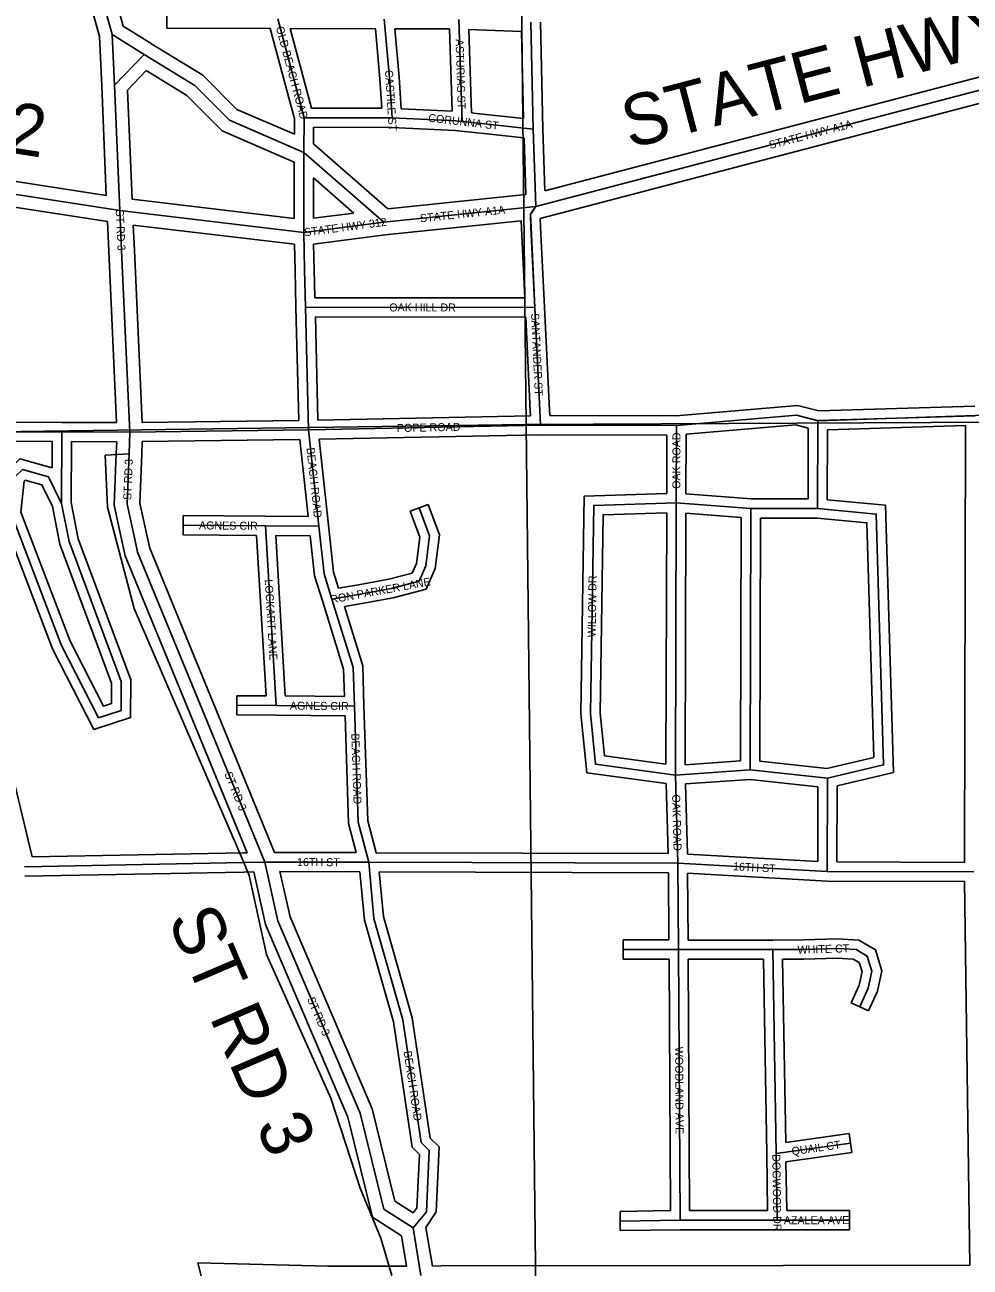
# Model space of a CAD drawing. Extents: x 418523 to 616617, y 1878279 to 2196743.
# Drawn here: x 566658 to 569614, y 2006226 to 2010108 of the extents above; entities that cross this region are included whole.
import ezdxf

# ---------------------------------------------------------------- set-up
doc = ezdxf.new("R2010")
doc.units = 0
for name, color, linetype in [('Level 1', 7, 'Continuous'), ('Level 22', 7, 'Continuous'), ('Level 23', 7, 'Continuous'), ('Level 28', 7, 'Continuous'), ('Level 31', 7, 'Continuous'), ('Level 32', 7, 'Continuous'), ('Level 34', 7, 'Continuous'), ('Level 8', 7, 'Continuous')]:
    doc.layers.add(name, color=color, linetype=linetype)

msp = doc.modelspace()

# ---------------------------------------------------------------- linework, layer by layer
at = {"layer": 'Level 1'}
for p, q in [((568168.027, 2014072.298), (568225.789, 2008858.623)), ((568225.789, 2008858.623), (562934.981, 2008787.11)), ((572139.778, 2008879.413), (568225.789, 2008858.623)), ((568225.789, 2008858.623), (568285.081, 2003473.091))]:
    msp.add_line(p, q, dxfattribs=at)
at = {"layer": 'Level 22'}
for p, q in [((566931.388, 2010077.461), (566724.954, 2010828.194)), ((567031.406, 2010015.396), (566931.388, 2010077.461)), ((566938.293, 2009918.89), (566931.388, 2010077.461)), ((567031.406, 2010015.396), (566938.293, 2009918.89)), ((566954.776, 2009527.189), (564388.429, 2009925.917)), ((566954.776, 2009527.189), (566938.293, 2009918.89)), ((567780.144, 2009491.368), (567530.561, 2009709.075)), ((567529.957, 2009458.879), (566954.776, 2009527.189)), ((566960.494, 2009401.712), (566954.776, 2009527.189)), ((567780.144, 2009491.368), (568255.439, 2009540.409)), ((567529.957, 2009458.879), (567780.144, 2009491.368)), ((566986.379, 2008835.069), (566960.494, 2009401.712)), ((566983.997, 2008767.798), (566986.379, 2008835.069)), ((567407.914, 2007491.782), (567227.647, 2007931.155)), ((567896.496, 2006199.615), (567871.809, 2006348.41))]:
    msp.add_line(p, q, dxfattribs=at)
for points in [[(567530.561, 2009709.075), (567297.498, 2009809.646), (567189.349, 2009918.279), (567031.406, 2010015.396)], [(570022.471, 2009990.057), (569957.16, 2009985.847), (568255.439, 2009540.409)], [(567001.733, 2008500.102), (566977.59, 2008609.986), (566983.997, 2008767.798)], [(567227.647, 2007931.155), (567010.513, 2008460.078), (567001.733, 2008500.102)], [(567871.809, 2006348.41), (567780.014, 2006407.181), (567705.919, 2006707.378), (567449, 2007308.398), (567407.914, 2007491.782)]]:
    msp.add_lwpolyline(points, dxfattribs=at)
at = {"layer": 'Level 23'}
for p, q in [((566965.801, 2010103.183), (566763.775, 2010837.889)), ((566891.622, 2010071.21), (566691.049, 2010800.625)), ((567052.498, 2010049.384), (566965.801, 2010103.184)), ((566898.328, 2009917.208), (566891.622, 2010071.21)), ((566912.762, 2009574.196), (564417.745, 2009961.841)), ((567037.858, 2009964.471), (566978.98, 2009903.448)), ((566912.763, 2009574.196), (566898.328, 2009917.208)), ((566993.311, 2009562.893), (566978.98, 2009903.448)), ((566916.308, 2009492.684), (564418.003, 2009880.841)), ((567793.336, 2009532.941), (567560.627, 2009735.928)), ((567686.928, 2009519.599), (567560.372, 2009629.991)), ((567500.063, 2009502.711), (566993.311, 2009562.893)), ((567793.337, 2009532.941), (568224.249, 2009577.404)), ((567560.065, 2009503.125), (567686.928, 2009519.599)), ((566920.535, 2009399.891), (566916.307, 2009492.684)), ((567500.859, 2009422.052), (566996.883, 2009481.906)), ((567000.454, 2009403.533), (566996.883, 2009481.906)), ((567784.774, 2009451.631), (568209.554, 2009495.46)), ((567560.867, 2009422.556), (567784.774, 2009451.631)), ((566944.962, 2008865.17), (566920.535, 2009399.887)), ((567025.029, 2008865.557), (567000.454, 2009403.537)), ((566944.022, 2008769.214), (566945.295, 2008805.168)), ((567023.973, 2008766.382), (567025.361, 2008805.555)), ((567352.816, 2007520.695), (567190.64, 2007915.971)), ((567438.874, 2007521.706), (567264.654, 2007946.337)), ((567850.984, 2006229.541), (567835.26, 2006324.313)), ((567932.081, 2006229.528), (567912.103, 2006349.942))]:
    msp.add_line(p, q, dxfattribs=at)
for points in [[(567500.698, 2009765.527), (567320.414, 2009843.323), (567214.347, 2009949.866), (567052.358, 2010049.47)], [(570019.898, 2010029.976), (569950.75, 2010025.518), (568283.907, 2009589.208)], [(567500.487, 2009678.486), (567274.581, 2009775.969), (567164.351, 2009886.692), (567037.858, 2009964.471)], [(570025.044, 2009950.139), (569963.57, 2009946.176), (568269.266, 2009502.679)], [(566962.664, 2008491.518), (566937.413, 2008606.446), (566944.022, 2008769.214)], [(567040.802, 2008508.686), (567017.769, 2008613.525), (567023.964, 2008766.176)], [(567264.651, 2007946.346), (567048.839, 2008472.049), (567040.805, 2008508.672)], [(567190.643, 2007915.964), (566972.186, 2008448.107), (566962.661, 2008491.533)], [(567835.26, 2006324.313), (567745.004, 2006382.098), (567667.862, 2006694.641), (567410.772, 2007296.061), (567373.796, 2007461.096)], [(567872.122, 2006395.706), (567815.024, 2006432.262), (567743.977, 2006720.116), (567487.228, 2007320.736), (567455.655, 2007461.666)]]:
    msp.add_lwpolyline(points, dxfattribs=at)
at = {"layer": 'Level 31'}
for p, q in [((567530.823, 2009817.445), (567448.516, 2010126.026)), ((567798.029, 2009941.534), (567781.671, 2010125.221)), ((568015.29, 2010124.659), (568024.985, 2009805.343)), ((568247.774, 2009781.897), (568240.331, 2010115.39)), ((567805.97, 2009816.78), (567798.029, 2009941.534)), ((567530.561, 2009709.075), (567530.823, 2009817.445)), ((567805.97, 2009816.78), (567530.823, 2009817.445)), ((567805.97, 2009816.78), (568005.971, 2009807.571)), ((568024.985, 2009805.343), (568005.971, 2009807.571)), ((568067.134, 2009800.878), (568024.985, 2009805.343)), ((568247.774, 2009781.897), (568067.134, 2009800.878)), ((568255.439, 2009540.409), (568247.774, 2009781.897)), ((567530.561, 2009709.075), (567529.957, 2009458.879)), ((568252.779, 2009224.033), (568240.698, 2009473.895)), ((567532.846, 2009342.138), (567529.957, 2009458.879)), ((567535.733, 2009225.033), (567532.846, 2009342.138)), ((567544.953, 2008842.078), (567535.733, 2009225.033)), ((568252.779, 2009224.033), (567535.733, 2009225.033)), ((568268.176, 2008902.521), (568252.779, 2009224.033)), ((568270.286, 2008856.696), (568268.176, 2008902.521)), ((569137.316, 2008870.991), (569629.02, 2008886.191)), ((567544.953, 2008842.078), (568270.286, 2008856.696)), ((568695.381, 2008855.678), (568270.286, 2008856.696)), ((568694.805, 2008613.846), (568695.381, 2008855.678)), ((569136.665, 2008596.066), (569137.316, 2008870.991)), ((566773.99, 2008835.586), (566327.973, 2008837.042)), ((566773.99, 2008835.586), (566773.129, 2008611.939)), ((566986.379, 2008835.069), (566773.99, 2008835.586)), ((566986.379, 2008835.069), (567544.953, 2008842.078)), ((567577.511, 2008540.89), (567544.953, 2008842.078)), ((566773.129, 2008611.939), (566796.299, 2008493.33)), ((568692.463, 2007763.619), (568694.805, 2008613.846)), ((568928.079, 2008596.561), (568694.805, 2008613.846)), ((568925.82, 2007779.427), (568928.079, 2008596.561)), ((569136.665, 2008596.066), (568928.079, 2008596.561)), ((567153.051, 2008544.101), (567410.453, 2008542.021)), ((567410.453, 2008542.021), (567577.511, 2008540.89)), ((567410.453, 2008542.021), (567443.967, 2007980.816)), ((567443.967, 2007980.816), (567320.97, 2007981.477)), ((567443.967, 2007980.816), (567688.376, 2007978.77)), ((568692.463, 2007763.619), (568925.82, 2007779.427)), ((568700.049, 2007488.311), (568692.463, 2007763.619)), ((569167.639, 2007753.76), (568925.82, 2007779.427)), ((569166.948, 2007462.107), (569167.639, 2007753.76)), ((566657.51, 2007477.242), (567342.607, 2007490.486)), ((567342.607, 2007490.486), (567407.914, 2007491.782)), ((567407.914, 2007491.782), (567733.168, 2007490.996)), ((567733.168, 2007490.996), (568700.049, 2007488.311)), ((569166.948, 2007462.107), (568700.049, 2007488.311)), ((568700.049, 2007488.311), (568701.943, 2007218.108)), ((569625.344, 2007460.659), (569166.948, 2007462.107)), ((568528.219, 2007218.524), (568701.943, 2007218.108)), ((568701.943, 2007218.108), (568996.766, 2007218.134)), ((568701.943, 2007218.108), (568706.587, 2006372.956)), ((568996.766, 2007218.134), (569007.301, 2006580.98)), ((569007.301, 2006580.98), (569239.12, 2006613.521)), ((569007.301, 2006580.98), (569010.611, 2006372.596)), ((567871.809, 2006348.41), (567913.459, 2006398.495)), ((568519.22, 2006370.131), (568706.587, 2006372.956)), ((568706.587, 2006372.956), (569010.611, 2006372.596)), ((569010.611, 2006372.596), (569236.014, 2006372.787))]:
    msp.add_line(p, q, dxfattribs=at)
for points in [[(568240.698, 2009473.895), (568238.578, 2009515.357), (568255.439, 2009540.409)], [(568695.381, 2008855.678), (569070.787, 2008887.876), (569137.316, 2008870.991)], [(566796.299, 2008493.33), (566959.127, 2008055.816), (566958.906, 2007964.901), (566888.475, 2007942.526), (566772.053, 2008170.096), (566615.187, 2008581.414), (566627.194, 2008695.21), (566650.707, 2008718.062), (566732.439, 2008695.316), (566773.129, 2008611.939)], [(568692.463, 2007763.619), (568442.422, 2007797.309), (568426.317, 2007955.903), (568436.429, 2008606.1), (568694.805, 2008613.846)], [(567618.173, 2008313.505), (567706.654, 2008328.565), (567803.066, 2008346.151), (567890.932, 2008369.578), (567911.334, 2008416.804), (567923.289, 2008510.599), (567891.167, 2008598.681)], [(569167.639, 2007753.76), (569342.726, 2007795.166), (569319.853, 2008578.903), (569136.665, 2008596.066)], [(567618.173, 2008313.505), (567593.636, 2008391.751), (567577.511, 2008540.89)], [(567688.376, 2007978.77), (567684.545, 2008099.513), (567618.173, 2008313.505)], [(567733.168, 2007490.996), (567700.183, 2007616.173), (567688.376, 2007978.77)], [(567913.459, 2006398.495), (567922.479, 2006590.121), (567897.494, 2006615.274), (567840.084, 2006998.708), (567749.23, 2007315.673), (567733.168, 2007490.996)], [(568996.766, 2007218.134), (569092.822, 2007218.269), (569198.395, 2007221.291), (569256.719, 2007218.244), (569291.859, 2007197.796), (569306.331, 2007150.849), (569294.794, 2007097.782), (569268.342, 2007039.296)]]:
    msp.add_lwpolyline(points, dxfattribs=at)
at = {"layer": 'Level 32'}
for p, q in [((567101.914, 2010097.594), (567102.186, 2010157.595)), ((567425.442, 2010096.129), (567101.914, 2010097.594)), ((567500.814, 2009813.548), (567425.441, 2010096.129)), ((567754.219, 2010095.286), (567487.594, 2010095.931)), ((567553.886, 2009847.389), (567487.594, 2010095.931)), ((567768.113, 2009939.25), (567754.218, 2010095.286)), ((567814.469, 2010095.141), (567986.185, 2010094.727)), ((567827.946, 2009943.817), (567814.469, 2010095.141)), ((567986.185, 2010094.727), (567993.975, 2009838.154)), ((568046.256, 2010093.356), (568054.179, 2009832.418)), ((568210.968, 2010086.571), (568046.257, 2010093.356)), ((568217.022, 2009815.293), (568210.967, 2010086.571)), ((568277.76, 2009782.848), (568270.332, 2010115.775)), ((567773.995, 2009846.856), (567768.113, 2009939.25)), ((567834.204, 2009845.511), (567827.946, 2009943.817)), ((567500.698, 2009765.526), (567500.814, 2009813.548)), ((567773.995, 2009846.856), (567553.886, 2009847.388)), ((567834.204, 2009845.511), (567993.975, 2009838.154)), ((568070.295, 2009830.711), (568054.179, 2009832.418)), ((568217.022, 2009815.293), (568070.269, 2009830.713)), ((567560.627, 2009735.928), (567560.752, 2009787.371)), ((567805.245, 2009786.78), (567560.752, 2009787.371)), ((567805.245, 2009786.78), (568003.534, 2009777.65)), ((568021.824, 2009775.509), (568003.534, 2009777.65)), ((568063.974, 2009771.044), (568021.824, 2009775.509)), ((568283.906, 2009589.209), (568277.76, 2009782.848)), ((568218.619, 2009754.794), (568063.999, 2009771.041)), ((568224.249, 2009577.403), (568218.62, 2009754.793)), ((567500.487, 2009678.486), (567500.063, 2009502.711)), ((567560.371, 2009629.991), (567560.065, 2009503.125)), ((568210.732, 2009472.446), (568209.554, 2009495.46)), ((568221.291, 2009254.076), (568210.732, 2009472.446)), ((568270.659, 2009475.427), (568269.266, 2009502.679)), ((568282.745, 2009225.481), (568270.664, 2009475.344)), ((567502.855, 2009341.396), (567500.859, 2009422.052)), ((567562.837, 2009342.88), (567560.866, 2009422.555)), ((567505.741, 2009224.293), (567502.854, 2009341.399)), ((567565.005, 2009254.991), (567562.838, 2009342.877)), ((568221.291, 2009254.076), (567565.004, 2009254.991)), ((567514.231, 2008871.695), (567505.741, 2009224.311)), ((568224.179, 2009194.071), (567566.467, 2009194.99)), ((567574.226, 2008872.673), (567566.467, 2009194.989)), ((568238.21, 2008901.086), (568224.179, 2009194.071)), ((568298.143, 2008903.956), (568282.745, 2009225.467)), ((567574.227, 2008872.674), (568238.902, 2008886.069)), ((568238.902, 2008886.069), (568238.208, 2008901.141)), ((568298.941, 2008886.627), (568298.145, 2008903.901)), ((568694.133, 2008885.681), (568298.941, 2008886.626)), ((569140.609, 2008901.106), (569628.094, 2008916.176)), ((566774.088, 2008865.586), (566328.071, 2008867.041)), ((566944.963, 2008865.169), (566774.064, 2008865.586)), ((567025.029, 2008865.557), (567514.23, 2008871.695)), ((569106.736, 2008626.137), (569107.262, 2008847.666)), ((569167.249, 2008841.901), (569598.94, 2008855.245)), ((569595.423, 2007490.753), (569598.941, 2008855.244)), ((566743.875, 2008805.683), (566362.16, 2008806.929)), ((566743.875, 2008805.683), (566743.558, 2008723.362)), ((566803.875, 2008805.512), (566803.14, 2008614.783)), ((566945.294, 2008805.168), (566803.875, 2008805.512)), ((567025.362, 2008805.554), (567518.058, 2008811.736)), ((567544.069, 2008571.117), (567518.058, 2008811.736)), ((567578.299, 2008812.742), (568270.553, 2008826.693)), ((567607.339, 2008544.113), (567578.299, 2008812.742)), ((568665.31, 2008825.749), (568270.553, 2008826.694)), ((568664.875, 2008642.963), (568665.31, 2008825.749)), ((568724.873, 2008641.701), (568725.316, 2008828.134)), ((569166.731, 2008623.381), (569167.249, 2008841.901)), ((566803.141, 2008614.783), (566825.273, 2008501.491)), ((568929.224, 2008626.559), (568724.873, 2008641.701)), ((569106.736, 2008626.137), (568929.225, 2008626.558)), ((566744.44, 2008602.32), (566767.325, 2008485.166)), ((567153.294, 2008574.1), (567152.809, 2008514.101)), ((567153.294, 2008574.1), (567410.696, 2008572.021)), ((567410.657, 2008572.021), (567544.069, 2008571.117)), ((567862.982, 2008588.403), (567919.351, 2008608.96)), ((568662.558, 2007797.92), (568664.72, 2008582.93)), ((568722.553, 2007795.726), (568724.718, 2008581.547)), ((568898.002, 2008568.706), (568724.719, 2008581.546)), ((568895.899, 2007807.469), (568898.002, 2008568.707)), ((568955.897, 2007806.403), (568957.997, 2008566.489)), ((569135.229, 2008566.068), (568957.997, 2008566.49)), ((567152.809, 2008514.101), (567382.177, 2008512.248)), ((567382.177, 2008512.247), (567412.112, 2008010.987)), ((567442.313, 2008511.804), (567472.244, 2008010.58)), ((567442.313, 2008511.803), (567550.56, 2008511.07)), ((567320.809, 2007951.476), (567321.132, 2008011.477)), ((567412.113, 2008010.987), (567321.132, 2008011.477)), ((567472.244, 2008010.58), (567657.401, 2008009.031)), ((567443.806, 2007950.815), (567320.809, 2007951.476)), ((567443.717, 2007950.816), (567659.329, 2007949.011)), ((568722.553, 2007795.726), (568895.899, 2007807.468)), ((569165.716, 2007784.132), (568955.897, 2007806.403)), ((566681.063, 2007507.703), (566620.65, 2007759.877)), ((568669.209, 2007518.396), (568663.177, 2007737.292)), ((568723.247, 2007735.635), (568925.248, 2007749.318)), ((568729.28, 2007516.718), (568723.248, 2007735.635)), ((569137.574, 2007726.781), (568925.248, 2007749.318)), ((569137.024, 2007493.833), (569137.575, 2007726.781)), ((569197.019, 2007492.012), (569197.584, 2007730.012)), ((566681.063, 2007507.703), (567342.027, 2007520.481)), ((567342.011, 2007520.48), (567352.815, 2007520.694)), ((567438.874, 2007521.706), (567694.214, 2007521.089)), ((567756.305, 2007520.931), (568669.209, 2007518.396)), ((569137.024, 2007493.834), (568729.28, 2007516.718)), ((569595.423, 2007490.753), (569197.02, 2007492.011)), ((566658.09, 2007447.246), (567343.187, 2007460.49)), ((567343.203, 2007460.491), (567373.797, 2007461.097)), ((567455.655, 2007461.666), (567705.785, 2007461.06)), ((567766.051, 2007460.902), (568670.259, 2007458.393)), ((568670.259, 2007458.393), (568671.732, 2007248.181)), ((569166.061, 2007432.108), (568730.274, 2007456.566)), ((568730.274, 2007456.566), (568731.735, 2007248.111)), ((569595.769, 2007430.751), (569166.06, 2007432.109)), ((569612.874, 2006232.304), (569595.769, 2007430.75)), ((568528.292, 2007248.524), (568528.149, 2007188.523)), ((568528.292, 2007248.524), (568671.732, 2007248.181)), ((568731.734, 2007248.111), (568996.764, 2007248.134)), ((568528.149, 2007188.523), (568672.107, 2007188.178)), ((568672.107, 2007188.178), (568676.424, 2006402.504)), ((568732.11, 2007188.11), (568967.259, 2007188.131)), ((568732.11, 2007188.11), (568736.425, 2006402.921)), ((568967.258, 2007188.13), (568977.305, 2006580.483)), ((569027.268, 2007188.175), (569036.739, 2006615.406)), ((569295.677, 2007026.933), (569241.007, 2007051.658)), ((569036.738, 2006615.406), (569234.95, 2006643.231)), ((569234.95, 2006643.231), (569243.292, 2006583.811)), ((568977.305, 2006580.502), (568980.13, 2006402.631)), ((569037.72, 2006554.953), (569243.292, 2006583.811)), ((569037.72, 2006554.954), (569040.139, 2006402.621)), ((567872.122, 2006395.706), (567883.964, 2006409.946)), ((567912.103, 2006349.942), (567943.529, 2006399.256)), ((568518.768, 2006400.126), (568676.424, 2006402.504)), ((568518.768, 2006400.126), (568519.674, 2006340.133)), ((568736.425, 2006402.921), (568980.13, 2006402.631)), ((569040.139, 2006402.62), (569235.989, 2006402.787)), ((569235.989, 2006402.787), (569236.041, 2006342.786)), ((568519.674, 2006340.133), (568706.552, 2006342.956)), ((568706.552, 2006342.956), (569010.576, 2006342.595)), ((569010.638, 2006342.595), (569236.041, 2006342.786)), ((567381.824, 2005517.731), (567198.94, 2006239.468)), ((567604.877, 2006229.228), (567198.941, 2006239.469)), ((567805.791, 2006229.469), (567604.877, 2006229.228)), ((567850.984, 2006229.541), (567805.779, 2006229.469)), ((567960.155, 2006229.569), (567932.081, 2006229.528)), ((569029.496, 2006231.266), (567960.155, 2006229.569)), ((569612.874, 2006232.304), (569029.49, 2006231.266))]:
    msp.add_line(p, q, dxfattribs=at)
for points in [[(568694.134, 2008885.681), (569073.264, 2008918.2), (569140.609, 2008901.106)], [(568725.316, 2008828.134), (569068.309, 2008857.553), (569107.261, 2008847.666)], [(566825.272, 2008501.491), (566989.141, 2008061.181), (566988.854, 2007942.936), (566873.341, 2007906.24), (566744.603, 2008157.883), (566584.599, 2008577.426), (566598.498, 2008709.156), (566642.153, 2008751.584), (566743.558, 2008723.362)], [(566767.326, 2008485.166), (566929.113, 2008050.449), (566928.958, 2007986.865), (566903.61, 2007978.812), (566799.504, 2008182.31), (566645.775, 2008585.401), (566655.889, 2008681.263), (566659.261, 2008684.541), (566711.395, 2008670.032), (566744.44, 2008602.32)], [(568663.177, 2007737.292), (568414.965, 2007770.736), (568396.293, 2007954.616), (568406.878, 2008635.228), (568664.875, 2008642.962)], [(569197.584, 2007730.012), (569373.427, 2007771.597), (569349.066, 2008606.298), (569166.731, 2008623.381)], [(567638.962, 2008347.475), (567701.444, 2008358.111), (567796.499, 2008375.45), (567869.157, 2008394.821), (567882.111, 2008424.806), (567892.609, 2008507.166), (567862.982, 2008588.403)], [(567656.975, 2008289.676), (567711.863, 2008299.019), (567809.632, 2008316.853), (567912.708, 2008344.336), (567940.558, 2008408.802), (567953.969, 2008514.033), (567919.351, 2008608.96)], [(568662.558, 2007797.92), (568469.879, 2007823.882), (568456.34, 2007957.189), (568465.98, 2008576.972), (568664.72, 2008582.93)], [(567638.962, 2008347.475), (567623.145, 2008397.911), (567607.338, 2008544.114)], [(569165.716, 2007784.132), (569312.025, 2007818.733), (569290.639, 2008551.508), (569135.229, 2008566.069)], [(567589.546, 2008304.529), (567564.126, 2008385.591), (567550.56, 2008511.07)], [(567657.402, 2008009.031), (567654.689, 2008094.504), (567589.519, 2008304.618)], [(567718.362, 2007979.721), (567714.403, 2008104.523), (567656.975, 2008289.676)], [(567756.304, 2007520.931), (567730.058, 2007620.539), (567718.361, 2007979.746)], [(567694.214, 2007521.09), (567670.308, 2007611.808), (567659.33, 2007949.011)], [(567883.964, 2006409.947), (567891.891, 2006578.345), (567869.281, 2006601.107), (567810.705, 2006992.326), (567719.612, 2007310.122), (567705.785, 2007461.06)], [(567943.529, 2006399.256), (567953.067, 2006601.898), (567925.709, 2006629.441), (567869.464, 2007005.089), (567778.849, 2007321.224), (567766.051, 2007460.901)], [(568996.724, 2007248.135), (569092.372, 2007248.269), (569198.749, 2007251.315), (569265.534, 2007247.825), (569317.078, 2007217.831), (569337.319, 2007152.165), (569323.435, 2007088.309), (569295.677, 2007026.933)], [(569027.268, 2007188.176), (569093.273, 2007188.269), (569198.042, 2007191.268), (569247.904, 2007188.663), (569266.642, 2007177.76), (569275.343, 2007149.532), (569266.152, 2007107.256), (569241.007, 2007051.658)]]:
    msp.add_lwpolyline(points, dxfattribs=at)
at = {"layer": 'Level 8'}
for points in [[(570866.5, 2008913.619), (570678.496, 2008915.616), (570504.492, 2008917.614), (570012.48, 2008899.608), (569629.472, 2008886.603), (569137.46, 2008870.596), (569070.459, 2008887.596), (568695.45, 2008855.591), (568270.44, 2008856.586), (568268.439, 2008902.586), (568252.433, 2009223.593), (568240.429, 2009473.599), (568238.428, 2009515.6), (568255.428, 2009540.601), (568247.423, 2009781.606), (568240.417, 2010115.614)], [(567805.477, 2006199.519), (567771.474, 2006316.521), (567706.469, 2006472.524), (567614.462, 2006753.53), (567413.449, 2007202.537), (567359.444, 2007449.542), (567342.443, 2007490.543), (566999.42, 2008283.556), (566916.413, 2008600.563), (566909.409, 2008762.566), (566984.411, 2008767.567), (566986.41, 2008834.569), (567545.424, 2008842.576), (568270.44, 2008856.586), (568695.45, 2008855.591), (569070.459, 2008887.596), (569137.46, 2008870.596), (569629.472, 2008886.603), (570012.48, 2008899.608), (570504.492, 2008917.614), (570678.496, 2008915.616)]]:
    msp.add_lwpolyline(points, dxfattribs=at)

# ---------------------------------------------------------------- texts
at = {"layer": 'Level 28'}
for s, rotation, p in [('STATE HWY A1A', 14.667769, (568549.158, 2009720.321)), ('STATE HWY 312', 351.167961, (565066.399, 2009947.971)), ('ST RD 3', 293.144319, (567103.462, 2007313.658))]:
    msp.add_text(s, height=160, rotation=rotation, dxfattribs=at).set_placement(p)
at = {"layer": 'Level 34'}
for s, height, rotation, p in [('OLD BEACH ROAD', 25, 284.933508, (567442.649, 2010099.527)), ('ASTURIAS ST', 25, 271.737892, (568004.662, 2010062.845)), ('CASTILE ST', 24.9992, 273.641378, (567783.974, 2009965.585)), ('CORUNNA ST', 25, 353.316972, (567918.299, 2009805.258)), ('STATE HWY A1A', 25, 14.667769, (568988.271, 2009719.315)), ('STATE HWY A1A', 24.99916, 5.890292, (567894.469, 2009490.601)), ('ST RD 3', 25, 272.608189, (566942.138, 2009529.956)), ('STATE HWY 312', 25, 7.398117, (567532.974, 2009446.669)), ('OAK HILL DR', 25, 359.919361, (567797.386, 2009212.169)), ('SANTANDER ST', 25, 272.634375, (568240.74, 2009206.076)), ('POPE ROAD', 25, 1.153797, (567821.432, 2008835.148)), ('OAK ROAD', 25, 89.862511, (568707.407, 2008657.725)), ('BEACH ROAD', 24.9992, 276.168708, (567538.499, 2008785.483)), ('ST RD 3', 25, 87.674353, (566990.6, 2008622.299)), ('AGNES CIR', 25, 359.536514, (567202.283, 2008531.205)), ('RON PARKER LANE', 25, 10.337028, (567615.81, 2008299.291)), ('WILLOW DR', 25, 89.107939, (568442.518, 2008193.889)), ('LOCKART LANE', 25, 273.41655, (567407.947, 2008374.329)), ('AGNES CIR', 25, 359.519756, (567486.699, 2007967.959)), ('BEACH ROAD', 25, 271.863992, (567678.666, 2007892.921)), ('ST RD 3', 25, 292.306517, (567281.11, 2007767.916)), ('OAK ROAD', 24.9992, 271.577478, (568681.64, 2007702.598)), ('16TH ST', 25, 359.860764, (567509.093, 2007479.039)), ('16TH ST', 24.9992, 356.787031, (568871.479, 2007466.173)), ('WHITE CT', 25, 1.63905, (569074.185, 2007205.231)), ('ST RD 3', 25, 293.144319, (567539.969, 2007063.794)), ('WOODLAND AVE', 25, 270.313878, (568691.113, 2006914.518)), ('BEACH ROAD', 25, 278.514333, (567842.227, 2006899.989)), ('QUAIL CT', 25, 7.990153, (569057.108, 2006575.351)), ('DOGWOOD DR', 25, 270.908953, (568994.838, 2006578.624)), ('AZALEA AVE', 25, 0.048097, (569030.724, 2006360.114))]:
    msp.add_text(s, height=height, rotation=rotation, dxfattribs=at).set_placement(p)

doc.saveas('drawing.dxf')
